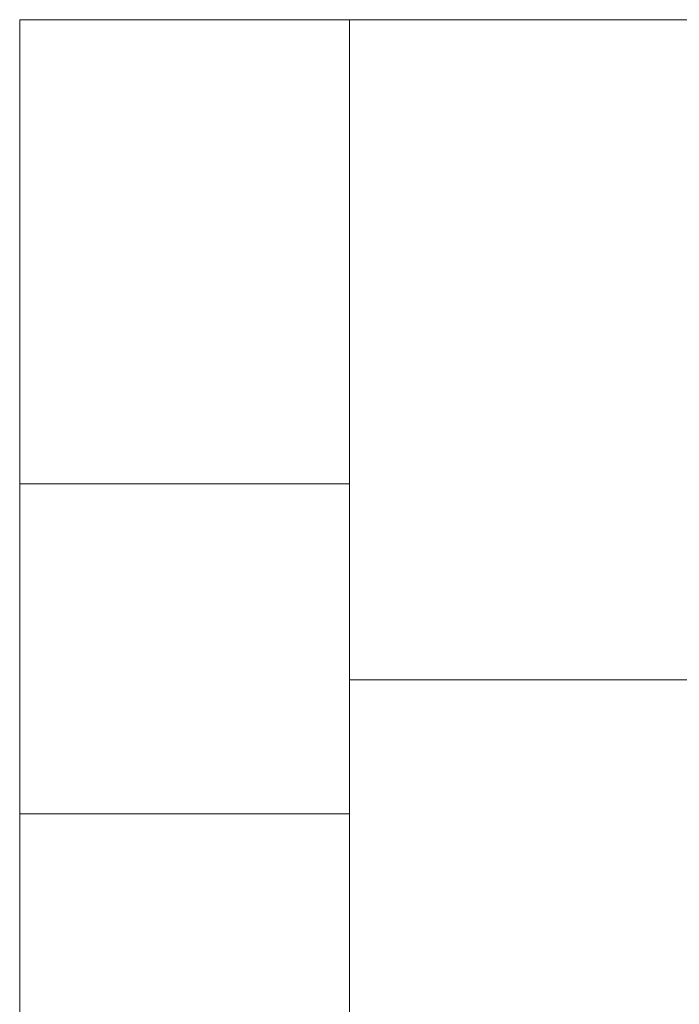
# Model space of a CAD drawing. Header units: inches. Extents: x -36 to 647, y 177 to 609.
# Tile 249 of 307: x 627.577 to 627.677, y 556.785 to 556.934. Entities that reach past the tile are written whole.
import ezdxf

# ---------------------------------------------------------------- set-up
doc = ezdxf.new("R2010")
doc.units = ezdxf.units.IN
doc.header["$MEASUREMENT"] = 0
doc.layers.add('1', color=7, linetype='Continuous')

# ---------------------------------------------------------------- blocks, each defined once
blk = doc.blocks.new('block 3139')
at = {"layer": '1', "color": 155, "lineweight": 18, "true_color": 0x4c7299}
blk.add_lwpolyline([(627.57717, 556.86356), (627.62717, 556.86356)], dxfattribs=at)
blk = doc.blocks.new('block 3140')
at = {"layer": '1', "color": 155, "lineweight": 18, "true_color": 0x4c7299}
blk.add_lwpolyline([(627.57715, 556.81356), (627.62716, 556.81356)], dxfattribs=at)
blk = doc.blocks.new('block 3141')
at = {"layer": '1', "color": 155, "lineweight": 18, "true_color": 0x4c7299}
blk.add_lwpolyline([(627.62717, 556.93389), (627.62717, 556.83387)], dxfattribs=at)
blk = doc.blocks.new('block 3142')
at = {"layer": '1', "color": 155, "lineweight": 18, "true_color": 0x4c7299}
blk.add_lwpolyline([(627.62717, 556.83387), (627.62717, 555.83387)], dxfattribs=at)
blk = doc.blocks.new('block 3144')
at = {"layer": '1', "color": 155, "lineweight": 18, "true_color": 0x4c7299}
blk.add_lwpolyline([(627.62717, 556.83387), (627.77717, 556.83387)], dxfattribs=at)
blk = doc.blocks.new('block 3188')
at = {"layer": '1', "color": 155, "lineweight": 18, "true_color": 0x4c7299}
blk.add_lwpolyline([(627.57717, 556.93387), (627.77717, 556.93387)], dxfattribs=at)
blk = doc.blocks.new('block 3189')
at = {"layer": '1', "color": 155, "lineweight": 18, "true_color": 0x4c7299}
blk.add_lwpolyline([(627.57717, 556.93387), (627.57717, 555.73387)], dxfattribs=at)

msp = doc.modelspace()

# ---------------------------------------------------------------- block references
at = {"layer": '1'}
for name in ['block 3188', 'block 3189', 'block 3141', 'block 3139', 'block 3142', 'block 3144', 'block 3140']:
    msp.add_blockref(name, (0, 0), dxfattribs=at)

doc.saveas('drawing.dxf')
